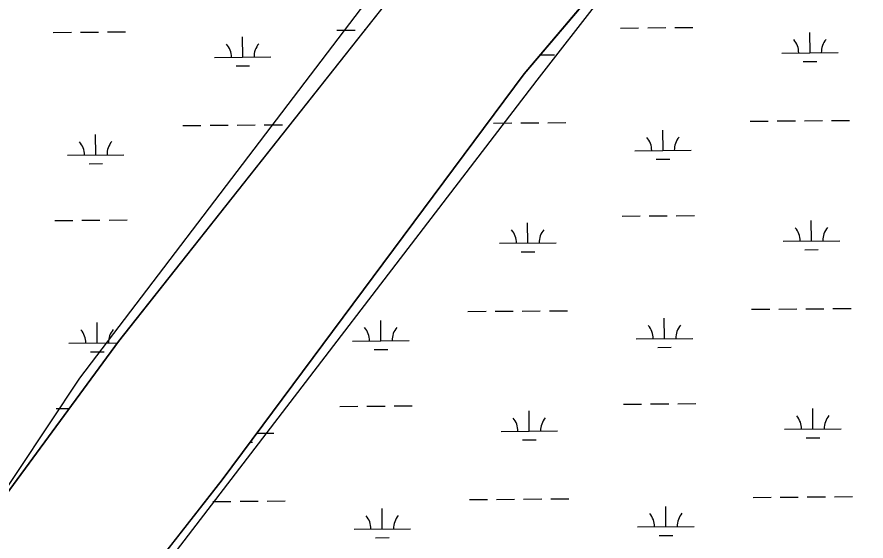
# Model space of a CAD drawing. Extents: x 3540316 to 3578335, y 553172 to 578787.
# Drawn here: x 3573142 to 3574645, y 569467 to 570394 of the extents above; entities that cross this region are included whole.
import ezdxf

# ---------------------------------------------------------------- set-up
doc = ezdxf.new("R2010")
doc.units = 0
for name, color, linetype in [('V-SITE-VEGE', 7, 'Continuous'), ('V-TOPO-SHOR', 7, 'Continuous'), ('V-WETL-SWMP', 7, 'Continuous')]:
    doc.layers.add(name, color=color, linetype=linetype)

msp = doc.modelspace()

# ---------------------------------------------------------------- linework, layer by layer
at = {"layer": 'V-SITE-VEGE'}
for p, q in [((3574062.671, 570282.194), (3574658.359, 571046.417)), ((3573283.698, 569265.774), (3574062.671, 570282.194))]:
    msp.add_line(p, q, dxfattribs=at)
msp.add_lwpolyline([(3575254.0500000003, 572437.304), (3574704.187, 571711.292), (3574009.218, 570748.37), (3573253.156, 569754.877), (3572978.224, 569342.1950000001), (3572107.605, 568119.434), (3571489.009, 567332.283), (3571160.616, 566850.821)], dxfattribs=at)
at = {"layer": 'V-TOPO-SHOR'}
for points in [[(3571321.004063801, 567053.3159108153), (3571657.032073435, 567481.281897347), (3571748.676080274, 567679.9798877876), (3571977.7860844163, 567924.5318819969), (3572451.2800984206, 568535.9118624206), (3572955.322118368, 569284.8518345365), (3573108.062125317, 569529.4038248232), (3573321.898132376, 569819.8088149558), (3573902.3101487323, 570553.4637920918), (3574559.092171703, 571470.5327599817), (3574925.6681825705, 571944.3517447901), (3575246.422193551, 572387.6017294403)], [(3576062.2655536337, 570951.7469793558), (3575857.381968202, 571027.28302475), (3575490.8059818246, 571164.843014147), (3575322.791988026, 571225.9810093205), (3575170.0519924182, 571225.9810059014), (3575154.777992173, 571195.4120060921), (3575124.229992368, 571164.8430059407), (3575032.5859946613, 571149.5590041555), (3574971.489997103, 571180.1280022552), (3574925.667999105, 571210.6970006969), (3574895.119999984, 571210.6970000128), (3574818.750001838, 571195.4119985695), (3574727.1060024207, 571103.704998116), (3574650.736002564, 571011.9979980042), (3574039.776004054, 570293.6269968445), (3573505.186003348, 569575.2559973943), (3573230.2540033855, 569223.712997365), (3573169.1580027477, 569116.7219978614), (3573138.6100022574, 569055.5839982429), (3573123.3360013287, 568994.4459989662), (3573062.2400013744, 568918.02299893), (3572588.745998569, 568184.3680011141), (3572283.2659981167, 567771.6870014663), (3571931.963997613, 567297.8680018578)]]:
    msp.add_lwpolyline(points, dxfattribs=at)
at = {"layer": 'V-WETL-SWMP'}
for p, q in [((3574039.776004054, 570293.6269968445), (3574650.736002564, 571011.9979980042)), ((3573902.3101487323, 570553.4637920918), (3573321.898132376, 569819.8088149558)), ((3573206.6886630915, 570366.636683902), (3573238.687711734, 570366.8833601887)), ((3573254.687236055, 570367.0066983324), (3573286.6862846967, 570367.2533746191)), ((3573302.685809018, 570367.3767127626), (3573334.68485766, 570367.6233890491)), ((3573708.581741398, 570370.505708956), (3573740.5807900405, 570370.7523852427)), ((3573756.5803143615, 570370.8757233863), (3573757.8682108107, 570370.8856516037)), ((3574210.475134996, 570374.3745239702), (3574242.4741837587, 570374.621200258)), ((3574258.47370814, 570374.7445384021), (3574290.4727569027, 570374.9912146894)), ((3574306.4722812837, 570375.1145528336), (3574338.4713300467, 570375.361229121)), ((3574545.6670922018, 570330.527093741), (3574545.389582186, 570366.526023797)), ((3573541.880617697, 570322.7892549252), (3573541.603108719, 570358.7881840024)), ((3573491.8821041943, 570322.4038232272), (3573591.8791312, 570323.1746866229)), ((3574068.0272721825, 570326.8450337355), (3574093.772525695, 570327.0435003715)), ((3574495.66857851, 570330.1416620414), (3574595.6656058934, 570330.9125254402)), ((3573529.999925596, 570307.266210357), (3573553.999212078, 570307.4512175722)), ((3574054.8165163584, 570311.3117354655), (3574055.8926068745, 570311.3200309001)), ((3574533.7864005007, 570315.0040487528), (3574557.7856870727, 570315.1890559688)), ((3573505.186003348, 569575.2559973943), (3574039.776004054, 570293.6269968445)), ((3573435.9653714, 570201.8982054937), (3573467.964420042, 570202.1448817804)), ((3573483.963944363, 570202.2682199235), (3573515.962993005, 570202.5148962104)), ((3573531.9625173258, 570202.6382343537), (3573563.961565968, 570202.8849106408)), ((3573579.961090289, 570203.0082487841), (3573611.9601389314, 570203.2549250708)), ((3573985.8573419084, 570206.1370304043), (3574017.856390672, 570206.3837066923)), ((3574033.8559150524, 570206.5070448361), (3574065.8549638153, 570206.7537211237)), ((3574081.8544881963, 570206.8770592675), (3574113.8535369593, 570207.1237355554)), ((3574439.7518489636, 570209.6360410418), (3574471.750897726, 570209.8827173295)), ((3574487.7504221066, 570210.0060554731), (3574519.74947087, 570210.252731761)), ((3574535.7489952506, 570210.3760699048), (3574567.7480440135, 570210.6227461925)), ((3574583.7475683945, 570210.7460843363), (3574615.7466171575, 570210.9927606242)), ((3573281.769116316, 570149.9660218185), (3573281.4916073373, 570185.9649508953)), ((3574285.555594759, 570157.7038559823), (3574285.278084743, 570193.7027860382)), ((3574235.557081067, 570157.3184242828), (3574335.554108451, 570158.0892876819)), ((3573231.770602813, 570149.5805901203), (3573331.767629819, 570150.3514535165)), ((3574273.674903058, 570142.1808109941), (3574297.6741896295, 570142.3658182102)), ((3573269.8884242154, 570134.4429772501), (3573293.887710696, 570134.6279844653)), ((3573209.2531158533, 570033.9715802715), (3573241.2521644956, 570034.2182565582)), ((3573257.251688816, 570034.3415947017), (3573289.2507374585, 570034.5882709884)), ((3573305.250261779, 570034.711609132), (3573337.2493104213, 570034.9582854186)), ((3574213.039597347, 570041.7094112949), (3574245.03864611, 570041.9560875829)), ((3574261.038170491, 570042.0794257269), (3574293.037219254, 570042.3261020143)), ((3574309.036743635, 570042.4494401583), (3574341.035792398, 570042.6961164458)), ((3574548.2315545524, 569997.8619810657), (3574547.9540445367, 570033.8609111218)), ((3574046.3384743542, 569993.992955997), (3574046.0609643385, 570029.9918860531)), ((3573996.339960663, 569993.6075242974), (3574096.336988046, 569994.3783876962)), ((3574498.2330408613, 569997.4765493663), (3574598.230068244, 569998.247412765)), ((3574034.4577826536, 569978.4699110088), (3574058.4570692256, 569978.6549182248)), ((3574536.350862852, 569982.3389360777), (3574560.350149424, 569982.5239432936)), ((3573940.423231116, 569873.1019032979), (3573972.4222798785, 569873.3485795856)), ((3573988.4218042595, 569873.4719177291), (3574020.4208530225, 569873.7185940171)), ((3574036.4203774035, 569873.8419321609), (3574068.419426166, 569874.0886084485)), ((3574084.4189505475, 569874.2119465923), (3574116.41799931, 569874.4586228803)), ((3574442.3163113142, 569876.9709283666), (3574474.315360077, 569877.2176046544)), ((3574490.3148844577, 569877.340942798), (3574522.313933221, 569877.5876190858)), ((3574538.3134576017, 569877.7109572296), (3574570.312506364, 569877.9576335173)), ((3574586.3120307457, 569878.0809716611), (3574618.311079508, 569878.327647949)), ((3573786.2269769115, 569821.1697182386), (3573785.9494668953, 569857.1686482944)), ((3574288.1200571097, 569825.0387433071), (3574287.8425470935, 569861.037673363)), ((3573284.333569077, 569817.3009181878), (3573284.0560600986, 569853.2998472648)), ((3574238.121543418, 569824.6533116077), (3574338.118570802, 569825.4241750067)), ((3573321.898132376, 569819.8088149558), (3573108.062125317, 569529.4038248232)), ((3573234.3350555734, 569816.9154864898), (3573320.255378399, 569817.5778344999)), ((3573736.22846322, 569820.7842865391), (3573836.2254906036, 569821.5551499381)), ((3574276.239365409, 569809.515698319), (3574300.2386519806, 569809.7007055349)), ((3573272.452876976, 569801.7778736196), (3573296.4521634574, 569801.9628808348)), ((3573774.3462852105, 569805.6466732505), (3573798.345571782, 569805.8316804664)), ((3573713.7109795, 569705.1752735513), (3573745.710028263, 569705.4219498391)), ((3573761.709552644, 569705.5452879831), (3573793.7086014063, 569705.7919642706)), ((3573809.708125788, 569705.9153024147), (3573841.7071745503, 569706.1619787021)), ((3574215.604059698, 569709.0442986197), (3574247.603108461, 569709.2909749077)), ((3574263.602632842, 569709.4143130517), (3574295.6016816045, 569709.6609893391)), ((3574311.601205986, 569709.7843274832), (3574343.6002547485, 569710.0310037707)), ((3573211.817568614, 569701.3064766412), (3573234.7707380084, 569701.4834194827)), ((3574048.902936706, 569661.3278433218), (3574048.625426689, 569697.326773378)), ((3574550.796016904, 569665.1968683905), (3574550.5185068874, 569701.1957984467)), ((3573998.904423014, 569660.9424116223), (3574098.901450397, 569661.7132750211)), ((3574500.797503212, 569664.8114366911), (3574600.794530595, 569665.5823000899)), ((3573566.470499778, 569657.6088376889), (3573597.008370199, 569657.8442499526)), ((3574037.022245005, 569645.8047983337), (3574061.0215315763, 569645.9898055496)), ((3574538.915325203, 569649.6738234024), (3574562.9146117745, 569649.8588306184)), ((3573554.920616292, 569642.0883428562), (3573559.128451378, 569642.1207804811)), ((3573230.2540033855, 569223.712997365), (3573505.186003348, 569575.2559973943)), ((3573585.0903327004, 569537.6778088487), (3573617.089381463, 569537.9244851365)), ((3573942.987693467, 569540.4367906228), (3573974.9867422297, 569540.6834669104)), ((3573990.9862666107, 569540.806805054), (3574022.9853153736, 569541.0534813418)), ((3574038.9848397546, 569541.1768194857), (3574070.9838885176, 569541.4234957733)), ((3574086.9834128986, 569541.5468339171), (3574118.9824616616, 569541.793510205)), ((3574444.8807736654, 569544.3058156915), (3574476.879822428, 569544.5524919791)), ((3574492.879346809, 569544.6758301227), (3574524.878395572, 569544.9225064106)), ((3574540.877919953, 569545.0458445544), (3574572.876968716, 569545.292520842)), ((3574588.876493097, 569545.4158589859), (3574620.87554186, 569545.6625352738)), ((3573489.0931864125, 569536.9377799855), (3573521.0922351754, 569537.1844562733)), ((3573537.0917595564, 569537.3077944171), (3573569.0908083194, 569537.5544707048)), ((3573788.7914392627, 569488.5046055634), (3573788.513929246, 569524.5035356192)), ((3574290.684519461, 569492.373630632), (3574290.407009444, 569528.3725606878)), ((3573738.792925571, 569488.1191738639), (3573838.7899529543, 569488.8900372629)), ((3574240.6860057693, 569491.9881989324), (3574340.6830331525, 569492.7590623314)), ((3573776.9107475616, 569472.9815605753), (3573800.910034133, 569473.1665677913)), ((3574278.80382776, 569476.8505856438), (3574302.8031143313, 569477.0355928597))]:
    msp.add_line(p, q, dxfattribs=at)
for centre, radius, start, end in [((3574490.4221381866, 570330.5760352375), 35.24628790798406, 359.66985650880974, 41.2135148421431), ((3574600.9047260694, 570331.4277303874), 35.24628790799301, 139.66985351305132, 181.21351184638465), ((3573486.6356639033, 570322.8381964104), 35.24628790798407, 359.6698565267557, 41.21351486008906), ((3573597.1182513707, 570323.6898915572), 35.246287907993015, 139.66985349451, 181.21351182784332), ((3573226.5241625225, 570150.0149633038), 35.24628790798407, 359.6698565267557, 41.21351486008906), ((3573337.0067499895, 570150.8666584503), 35.246287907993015, 139.66985349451, 181.21351182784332), ((3574230.3106407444, 570157.7527974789), 35.24628790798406, 359.66985650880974, 41.2135148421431), ((3574340.793228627, 570158.6044926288), 35.24628790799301, 139.66985351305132, 181.21351184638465), ((3574492.9866005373, 569997.9109225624), 35.24628790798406, 359.66985650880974, 41.2135148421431), ((3574603.4691884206, 569998.7626177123), 35.24628790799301, 139.66985351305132, 181.21351184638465), ((3573991.093520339, 569994.0418974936), 35.24628790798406, 359.66985650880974, 41.2135148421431), ((3574101.576108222, 569994.8935926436), 35.24628790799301, 139.66985351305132, 181.21351184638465), ((3573229.088615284, 569817.3498596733), 35.24628790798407, 359.6698565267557, 41.21351486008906), ((3573339.5712027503, 569818.2015548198), 35.246287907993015, 139.66985349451, 181.21351182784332), ((3573730.982022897, 569821.2186597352), 35.24628790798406, 359.66985650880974, 41.2135148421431), ((3573841.4646107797, 569822.0703548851), 35.24628790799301, 139.66985351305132, 181.21351184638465), ((3574232.875103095, 569825.0876848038), 35.24628790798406, 359.66985650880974, 41.2135148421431), ((3574343.3576909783, 569825.9393799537), 35.24628790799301, 139.66985351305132, 181.21351184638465), ((3574495.551062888, 569665.2458098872), 35.24628790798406, 359.66985650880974, 41.2135148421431), ((3574606.0336507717, 569666.0975050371), 35.24628790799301, 139.66985351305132, 181.21351184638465), ((3573993.65798269, 569661.3767848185), 35.24628790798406, 359.66985650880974, 41.2135148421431), ((3574104.1405705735, 569662.2284799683), 35.24628790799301, 139.66985351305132, 181.21351184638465), ((3573602.2474903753, 569658.3594548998), 35.24628790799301, 180.0608659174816, 181.21351184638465), ((3573733.5464852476, 569488.55354706), 35.24628790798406, 359.66985650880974, 41.2135148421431), ((3573844.029073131, 569489.4052422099), 35.24628790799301, 139.66985351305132, 181.21351184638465), ((3574235.4395654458, 569492.4225721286), 35.24628790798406, 359.66985650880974, 41.2135148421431), ((3574345.922153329, 569493.2742672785), 35.24628790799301, 139.66985351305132, 181.21351184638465)]:
    msp.add_arc(centre, radius, start, end, dxfattribs=at)

doc.saveas('drawing.dxf')
